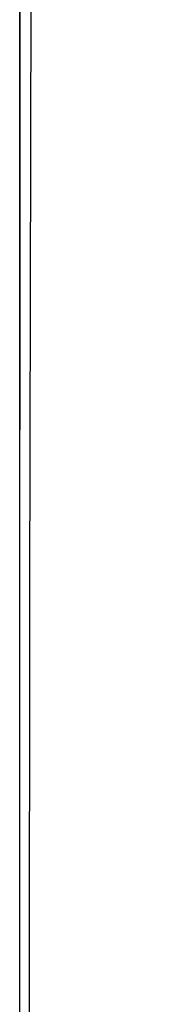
# Model space of a CAD drawing. Header units: metres. Extents: x 209747 to 209830, y 1182430 to 1182564.
# Tile 413 of 656: x 209752.411 to 209752.4362, y 1182481.4284 to 1182481.6099. Entities that reach past the tile are written whole.
import ezdxf

# ---------------------------------------------------------------- set-up
doc = ezdxf.new("R2010")
doc.units = ezdxf.units.M
doc.header["$MEASUREMENT"] = 0
doc.linetypes.add('DGN Style 2', pattern=[15.036391, 9.021834, -6.014556])
doc.layers.get('0').update_dxf_attribs({"color": 254})

# ---------------------------------------------------------------- blocks, each defined once
blk = doc.blocks.new('ATTEMP')
at = {"color": 5, "linetype": 'Continuous', "flags": 128}
for points in [[(-8.96516, -18.04543), (-8.96501, -17.80139), (-8.96467, -17.55731), (-8.96412, -17.31321), (-8.96334, -17.06911), (-8.96231, -16.82502), (-8.96098, -16.58095), (-8.95934, -16.33692), (-8.95737, -16.09292), (-8.95502, -15.84898), (-8.95228, -15.6051), (-8.94912, -15.36129), (-8.9455, -15.11755), (-8.9414, -14.87389)], [(-8.96637, -18.05759), (-8.96651, -17.83241), (-8.96654, -17.60657), (-8.96644, -17.38016), (-8.96617, -17.15324), (-8.96572, -16.92586), (-8.96506, -16.69808), (-8.96417, -16.46995), (-8.96302, -16.24151), (-8.96157, -16.0128), (-8.9598, -15.78387), (-8.95768, -15.55473), (-8.95517, -15.32543), (-8.95223, -15.09599)], [(-8.96635, -18.07552), (-8.96651, -17.86007), (-8.96656, -17.6459), (-8.9665, -17.43301), (-8.9663, -17.22067), (-8.96597, -17.00727), (-8.96546, -16.79288), (-8.96477, -16.57761), (-8.96387, -16.36156), (-8.96274, -16.1448), (-8.96135, -15.92742), (-8.95967, -15.70949), (-8.95769, -15.49106), (-8.95536, -15.27219), (-8.95266, -15.05293)], [(-8.96635, -18.07552), (-8.96651, -17.86007), (-8.96656, -17.6459), (-8.9665, -17.43301), (-8.96631, -17.22142), (-8.96597, -17.01112), (-8.96549, -16.80211), (-8.96483, -16.59442), (-8.964, -16.38803), (-8.96296, -16.18295), (-8.96172, -15.97918), (-8.96025, -15.77632), (-8.95852, -15.57254), (-8.95651, -15.36775), (-8.95419, -15.16206), (-8.95153, -14.95557)], [(-8.96635, -18.07552), (-8.96651, -17.86007), (-8.96656, -17.6459), (-8.9665, -17.43301), (-8.96631, -17.22142), (-8.96597, -17.01112), (-8.96549, -16.80211), (-8.96483, -16.59442), (-8.964, -16.38803), (-8.96296, -16.18295), (-8.96172, -15.97918), (-8.96026, -15.77674), (-8.95855, -15.57561), (-8.95659, -15.37581), (-8.95437, -15.17734), (-8.95187, -14.98019)], [(-8.96635, -18.07552), (-8.96651, -17.86007), (-8.96656, -17.6459), (-8.9665, -17.43301), (-8.96631, -17.22142), (-8.96597, -17.01112), (-8.96549, -16.80211), (-8.96483, -16.59442), (-8.964, -16.38803), (-8.96296, -16.18295), (-8.96172, -15.97918), (-8.96026, -15.77674), (-8.95855, -15.57561), (-8.95659, -15.37581), (-8.95437, -15.17734), (-8.95187, -14.98019)], [(-8.96635, -18.07552), (-8.96651, -17.86007), (-8.96656, -17.6459), (-8.9665, -17.43301), (-8.96631, -17.22142), (-8.96597, -17.01112), (-8.96549, -16.80211), (-8.96483, -16.59442), (-8.964, -16.38803), (-8.96296, -16.18295), (-8.96172, -15.97918), (-8.96026, -15.77674), (-8.95855, -15.57561), (-8.95659, -15.37581), (-8.95437, -15.17734), (-8.95187, -14.98019)], [(-8.96635, -18.07552), (-8.96651, -17.86007), (-8.96656, -17.6459), (-8.9665, -17.43301), (-8.96631, -17.22142), (-8.96597, -17.01112), (-8.96549, -16.80211), (-8.96483, -16.59442), (-8.964, -16.38803), (-8.96296, -16.18295), (-8.96172, -15.97918), (-8.96026, -15.77674), (-8.95855, -15.57561), (-8.95659, -15.37581), (-8.95437, -15.17734), (-8.95187, -14.98019)]]:
    blk.add_lwpolyline(points, dxfattribs=at)

msp = doc.modelspace()

# ---------------------------------------------------------------- block references
at = {"color": 1, "linetype": 'DGN Style 2'}
msp.add_blockref('ATTEMP', (209761.37756, 1182499.06107), dxfattribs=at)

doc.saveas('drawing.dxf')
